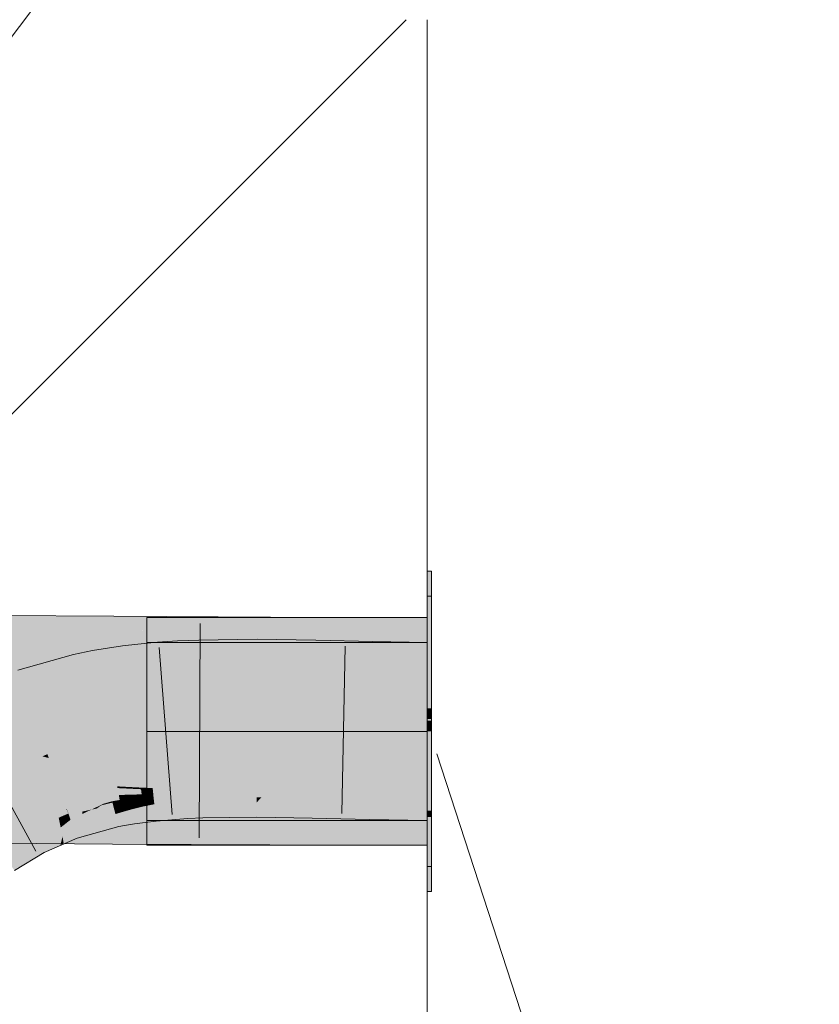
# Model space of a CAD drawing. Extents: x -620 to 300, y 62 to 1107.
# Tile 278 of 288: x 256.99 to 258.11, y 862.72 to 864.1. Entities that reach past the tile are written whole.
import ezdxf
from ezdxf.lldxf.tags import DXFTag

# ---------------------------------------------------------------- set-up
doc = ezdxf.new("R2010")
doc.units = 0
doc.layers.get('0').update_dxf_attribs({"lineweight": 35})
doc.layers.add('E_Detail_Linie_Text_Bem', color=7, linetype='Continuous', lineweight=13)
for name, color, linetype, lineweight, true_color in [('E_Detail_Wandschraffur', 7, 'Continuous', 5, 0xc0c0c0), ('E_Leerrohr 25-A06G9G0X8I', 7, 'Continuous', 9, 0xff8000), ('E_Leerrohr 25-Shading', 7, 'Continuous', 9, 0xff8000), ('E_Leerrohr 32-A06G9G128I', 7, 'Continuous', 9, 0x00b300), ('E_Leerrohr 32-Shading', 7, 'Continuous', 9, 0x00b300)]:
    doc.layers.add(name, color=color, linetype=linetype, lineweight=lineweight, true_color=true_color)
tags = doc.linetypes.add('STRICHPUNKT2-A06G9G0Y8I', pattern=[12.7, 6.35, -3.175, 0, -3.175]).pattern_tags.tags
tags[10:11] = [DXFTag(74, 4), DXFTag(75, 0), DXFTag(340, '0'), DXFTag(46, 0.0), DXFTag(50, 0.0), DXFTag(44, 0.0), DXFTag(45, 0.0)]
tags[8:9] = [DXFTag(74, 4), DXFTag(75, 0), DXFTag(340, '0'), DXFTag(46, 0.0), DXFTag(50, 0.0), DXFTag(44, 0.0), DXFTag(45, 0.0)]
tags[6:7] = [DXFTag(74, 4), DXFTag(75, 0), DXFTag(340, '0'), DXFTag(46, 0.0), DXFTag(50, 0.0), DXFTag(44, 0.0), DXFTag(45, 0.0)]
tags[4:5] = [DXFTag(74, 4), DXFTag(75, 0), DXFTag(340, '0'), DXFTag(46, 0.0), DXFTag(50, 0.0), DXFTag(44, 0.0), DXFTag(45, 0.0)]

# ---------------------------------------------------------------- blocks, each defined once
blk = doc.blocks.new('Shading-A06G9FMN8I', base_point=(255.3952, 758.4784))
at = {"layer": 'E_Leerrohr 25-Shading', "color": 31, "true_color": 0xecb67f}
for points in [[(257.5684, 863.133), (257.5684, 863.2905), (257.5624, 863.133), (257.5624, 863.2905)], [(257.5684, 863.133), (257.5684, 863.2905), (257.5624, 863.133), (257.5624, 863.2905)], [(257.5684, 863.133), (257.5684, 863.2905), (257.5624, 863.133), (257.5624, 863.2905)], [(257.1684, 863.2255), (257.1684, 863.1005), (257.5624, 863.2255), (257.5624, 863.1005)], [(257.1684, 863.2255), (257.1684, 863.1005), (257.5624, 863.2255), (257.5624, 863.1005)], [(257.1684, 863.2255), (257.1684, 863.1005), (257.5624, 863.2255), (257.5624, 863.1005)], [(257.5684, 863.1155), (257.5684, 863.133), (257.5624, 863.1155), (257.5624, 863.133)], [(257.5684, 863.1155), (257.5684, 863.133), (257.5624, 863.1155), (257.5624, 863.133)], [(257.5684, 863.1155), (257.5684, 863.133), (257.5624, 863.1155), (257.5624, 863.133)], [(257.5624, 863.1155), (257.5624, 863.1005), (257.5684, 863.1155), (257.5684, 863.1005)], [(257.5624, 863.1155), (257.5624, 863.1005), (257.5684, 863.1155), (257.5684, 863.1005)], [(257.5624, 863.1155), (257.5624, 863.1005), (257.5684, 863.1155), (257.5684, 863.1005)], [(257.1684, 863.1005), (257.1684, 862.9755), (257.5624, 863.1005), (257.5624, 862.9755)], [(257.1684, 863.1005), (257.1684, 862.9755), (257.5624, 863.1005), (257.5624, 862.9755)], [(257.1684, 863.1005), (257.1684, 862.9755), (257.5624, 863.1005), (257.5624, 862.9755)], [(257.5684, 863.1005), (257.5624, 863.1005), (257.5684, 863.0399), (257.5624, 863.04)], [(257.5684, 863.1005), (257.5624, 863.1005), (257.5684, 863.0399), (257.5624, 863.04)], [(257.5684, 863.1005), (257.5624, 863.1005), (257.5684, 863.0399), (257.5624, 863.04)], [(257.5624, 863.04), (257.5624, 862.9105), (257.5684, 863.0399), (257.5684, 862.9105)], [(257.5624, 863.04), (257.5624, 862.9105), (257.5684, 863.0399), (257.5684, 862.9105)], [(257.5624, 863.04), (257.5624, 862.9105), (257.5684, 863.0399), (257.5684, 862.9105)]]:
    blk.add_solid(points, dxfattribs=at)
at = {"layer": 'E_Leerrohr 25-Shading', "color": 43, "true_color": 0xd7ab7f}
for points in [[(257.1559, 863.2214), (257.1557, 863.2231), (257.1347, 863.2172), (257.1342, 863.2206)], [(257.1819, 863.2255), (257.1557, 863.2231), (257.1559, 863.2214)], [(257.1854, 863.2011), (257.1834, 863.2256), (257.1559, 863.2214), (257.1819, 863.2255)], [(257.2116, 863.2275), (257.1834, 863.2256), (257.2129, 863.2043), (257.1854, 863.2011)], [(257.2416, 863.2289), (257.2116, 863.2275), (257.2421, 863.2066), (257.2129, 863.2043)], [(257.3233, 863.23), (257.2416, 863.2289), (257.3233, 863.2084), (257.2421, 863.2066)], [(257.406, 863.2286), (257.3233, 863.23), (257.4055, 863.2061), (257.3233, 863.2084)], [(257.4861, 863.2266), (257.406, 863.2286), (257.4856, 863.2026), (257.4055, 863.2061)], [(257.5624, 863.2255), (257.4861, 863.2266), (257.5624, 863.2007), (257.4856, 863.2026)], [(257.0653, 863.2086), (256.9871, 863.1864), (257.0683, 863.1973), (256.9959, 863.1614)], [(257.0936, 863.2063), (257.0922, 863.2141), (257.0683, 863.1973), (257.0653, 863.2086)], [(257.114, 863.2122), (257.1132, 863.2177), (257.0936, 863.2063), (257.0922, 863.2141)], [(257.1178, 863.1879), (257.114, 863.2122), (257.098, 863.1822), (257.0936, 863.2063)], [(257.1347, 863.2172), (257.1342, 863.2206), (257.114, 863.2122), (257.1132, 863.2177)], [(257.1378, 863.1927), (257.1347, 863.2172), (257.1178, 863.1879), (257.114, 863.2122)], [(257.1584, 863.1969), (257.1559, 863.2214), (257.1378, 863.1927), (257.1347, 863.2172)], [(257.1854, 863.2011), (257.1559, 863.2214), (257.1584, 863.1969)], [(257.2421, 863.2066), (257.2424, 863.1923), (257.3233, 863.2084), (257.3233, 863.1934)], [(257.3233, 863.2084), (257.3233, 863.1934), (257.4055, 863.2061), (257.4052, 863.192)], [(256.9959, 863.1614), (256.9993, 863.1519), (257.0683, 863.1973), (257.0746, 863.1732)], [(257.098, 863.1822), (257.0936, 863.2063), (257.0745, 863.174), (257.0683, 863.1973)], [(257.1378, 863.1927), (257.1389, 863.1843), (257.1584, 863.1969), (257.1595, 863.1867)], [(257.1584, 863.1969), (257.1595, 863.1867), (257.1854, 863.2011), (257.1863, 863.1891)], [(257.1854, 863.2011), (257.1863, 863.1891), (257.2129, 863.2043), (257.2137, 863.191)], [(257.2129, 863.2043), (257.2137, 863.191), (257.2421, 863.2066), (257.2424, 863.1923)], [(257.4055, 863.2061), (257.4052, 863.192), (257.4856, 863.2026), (257.4854, 863.1899)], [(257.4856, 863.2026), (257.4854, 863.1899), (257.5624, 863.2007), (257.5624, 863.1889)], [(256.9871, 863.1864), (256.9652, 863.1371), (256.9959, 863.1614)], [(257.0745, 863.174), (257.0746, 863.1732), (257.098, 863.1822), (257.0987, 863.1781)], [(257.098, 863.1822), (257.0987, 863.1781), (257.1178, 863.1879), (257.1188, 863.1815)], [(257.1178, 863.1879), (257.1188, 863.1815), (257.1378, 863.1927), (257.1389, 863.1843)], [(256.9652, 863.1371), (256.9993, 863.1519), (256.9959, 863.1614)], [(257.2239, 863.0112), (257.2237, 863.0145), (257.2006, 863.0106), (257.2004, 863.0129)], [(257.2463, 863.0112), (257.2462, 863.0156), (257.2239, 863.0112), (257.2237, 863.0145)], [(257.3229, 863.0126), (257.3229, 863.0166), (257.2463, 863.014), (257.2462, 863.0156)], [(257.4015, 863.0153), (257.3229, 863.0166), (257.4013, 863.0057), (257.3229, 863.0079)], [(257.4819, 863.0132), (257.4015, 863.0153), (257.4817, 863.0021), (257.4013, 863.0057)], [(257.1042, 862.9966), (257.0981, 862.9922), (257.1201, 863.0005), (257.1209, 862.9972)], [(257.1196, 863.0023), (257.1075, 862.9989), (257.1201, 863.0005), (257.1042, 862.9966)], [(257.1307, 863.0018), (257.1302, 863.0042), (257.1201, 863.0005), (257.1196, 863.0023)], [(257.1209, 862.9972), (257.1313, 862.9983), (257.1201, 863.0005), (257.1307, 863.0018)], [(257.1457, 863.0062), (257.1456, 863.0067), (257.1303, 863.004), (257.1302, 863.0042)], [(257.1307, 863.0018), (257.1461, 863.0037), (257.1303, 863.004), (257.1457, 863.0062)], [(257.1313, 862.9983), (257.1467, 862.9996), (257.1307, 863.0018), (257.1461, 863.0037)], [(257.1616, 863.008), (257.1615, 863.009), (257.1457, 863.0062), (257.1456, 863.0067)], [(257.1461, 863.0037), (257.162, 863.005), (257.1457, 863.0062), (257.1616, 863.008)], [(257.1467, 862.9996), (257.1626, 863.0005), (257.1461, 863.0037), (257.162, 863.005)], [(257.1633, 862.9951), (257.1626, 863.0005), (257.148, 862.9913), (257.1467, 862.9996)], [(257.1777, 863.0093), (257.1776, 863.0108), (257.1616, 863.008), (257.1615, 863.009)], [(257.162, 863.005), (257.1781, 863.0059), (257.1616, 863.008), (257.1777, 863.0093)], [(257.1626, 863.0005), (257.1786, 863.0011), (257.162, 863.005), (257.1781, 863.0059)], [(257.1789, 862.9982), (257.1786, 863.0011), (257.1633, 862.9951), (257.1626, 863.0005)], [(257.2005, 863.0123), (257.2004, 863.0129), (257.1776, 863.0106), (257.1776, 863.0108)], [(257.1777, 863.0093), (257.2006, 863.0106), (257.1776, 863.0106), (257.2005, 863.0123)], [(257.1781, 863.0059), (257.2009, 863.0066), (257.1777, 863.0093), (257.2006, 863.0106)], [(257.1786, 863.0011), (257.2013, 863.0017), (257.1781, 863.0059), (257.2009, 863.0066)], [(257.2013, 863.0017), (257.1786, 863.0011), (257.1976, 863.0012)], [(257.1786, 863.0011), (257.1789, 862.9982), (257.1976, 863.0012)], [(257.1789, 862.9982), (257.1813, 862.9744), (257.2013, 863.0017), (257.2033, 862.9764)], [(257.2009, 863.0066), (257.2241, 863.0065), (257.2006, 863.0106), (257.2239, 863.0112)], [(257.2242, 863.0044), (257.2241, 863.0065), (257.2013, 863.0017), (257.2009, 863.0066)], [(257.2242, 863.0044), (257.2013, 863.0017), (257.2256, 862.9797), (257.2033, 862.9771)], [(257.2241, 863.0065), (257.2464, 863.0062), (257.2239, 863.0112), (257.2463, 863.0112)], [(257.2241, 863.0065), (257.2242, 863.0044), (257.2447, 863.006)], [(257.2464, 863.0062), (257.2241, 863.0065), (257.2447, 863.006)], [(257.2464, 863.0062), (257.2242, 863.0044), (257.247, 862.9814), (257.2256, 862.9797)], [(257.2463, 863.0112), (257.3229, 863.0083), (257.2463, 863.014), (257.3229, 863.0126)], [(257.3229, 863.0079), (257.3229, 863.0083), (257.2464, 863.0062), (257.2463, 863.0112)], [(257.3229, 863.001), (257.3229, 863.0079), (257.2465, 863.006), (257.2464, 863.0062)], [(257.3229, 862.9832), (257.3229, 863.001), (257.247, 862.9814), (257.2465, 863.006)], [(257.3229, 863.001), (257.3295, 863.0078), (257.3229, 863.0079)], [(257.3229, 863.001), (257.401, 862.993), (257.3295, 863.0078), (257.4012, 863.0023)], [(257.4008, 862.9809), (257.401, 862.993), (257.3229, 862.9832), (257.3229, 863.001)], [(257.4012, 863.0023), (257.4013, 863.0057), (257.3295, 863.0078)], [(257.401, 862.993), (257.4813, 862.9841), (257.4012, 863.0023), (257.4815, 862.9954)], [(257.4815, 862.9954), (257.4817, 863.0021), (257.4012, 863.0023), (257.4013, 863.0057)], [(257.4815, 862.9954), (257.5184, 863.0013), (257.4817, 863.0021)], [(257.4815, 862.9954), (257.5624, 862.9897), (257.5184, 863.0013), (257.5624, 862.9991)], [(257.5624, 863.0121), (257.4819, 863.0132), (257.5624, 863.0002), (257.4817, 863.0021)], [(257.5624, 862.9991), (257.5624, 863.0002), (257.5184, 863.0013)], [(257.0771, 862.9905), (257.0582, 862.9852), (257.0772, 862.9899)], [(257.0582, 862.9852), (257.0587, 862.9837), (257.0772, 862.9899), (257.0775, 862.9878)], [(257.0587, 862.9837), (257.0612, 862.9764), (257.0775, 862.9878), (257.0779, 862.9846)], [(257.0771, 862.9905), (257.0775, 862.9878), (257.1075, 862.9989), (257.0904, 862.9906)], [(257.0775, 862.9878), (257.0779, 862.9846), (257.0904, 862.9906)], [(257.0779, 862.9846), (257.0787, 862.9786), (257.0904, 862.9906), (257.0981, 862.9922)], [(257.0981, 862.9922), (257.0787, 862.9786), (257.1209, 862.9972), (257.1243, 862.9844)], [(257.0904, 862.9906), (257.0981, 862.9922), (257.1012, 862.9958), (257.1042, 862.9966)], [(257.1042, 862.9966), (257.1075, 862.9989), (257.1012, 862.9958)], [(257.1333, 862.9871), (257.1313, 862.9983), (257.1243, 862.9844), (257.1209, 862.9972)], [(257.1243, 862.9844), (257.1289, 862.9669), (257.1333, 862.9871), (257.1368, 862.9681)], [(257.148, 862.9913), (257.1467, 862.9996), (257.1333, 862.9871), (257.1313, 862.9983)], [(257.1333, 862.9871), (257.1368, 862.9681), (257.148, 862.9913), (257.1512, 862.9705)], [(257.148, 862.9913), (257.1512, 862.9705), (257.1633, 862.9951), (257.1662, 862.9727)], [(257.1633, 862.9951), (257.1662, 862.9727), (257.1789, 862.9982), (257.1813, 862.9744)], [(257.4812, 862.9774), (257.4813, 862.9841), (257.4008, 862.9809), (257.401, 862.993)], [(257.5624, 862.9762), (257.5624, 862.9897), (257.4813, 862.9841), (257.4815, 862.9954)], [(257.0071, 862.9631), (257.0448, 862.9781), (257.0446, 862.9793)], [(257.0448, 862.9781), (257.0071, 862.9631), (257.0473, 862.9655), (257.0179, 862.9423)], [(257.0448, 862.9781), (257.0577, 862.9833), (257.0446, 862.9793), (257.0582, 862.9852)], [(257.0512, 862.9807), (257.0448, 862.9781), (257.0533, 862.9702), (257.0473, 862.9655)], [(257.0533, 862.9702), (257.0546, 862.9712), (257.0512, 862.9807), (257.0577, 862.9833)], [(257.0515, 862.9442), (257.0681, 862.9572), (257.0546, 862.9712), (257.0612, 862.9764)], [(257.0546, 862.9712), (257.0612, 862.9764), (257.0577, 862.9833), (257.0587, 862.9837)], [(257.0587, 862.9837), (257.0582, 862.9852), (257.0577, 862.9833)], [(257.0612, 862.9764), (257.0787, 862.9786), (257.0779, 862.9846)], [(257.0681, 862.9572), (257.0807, 862.9634), (257.0612, 862.9764), (257.0787, 862.9786)], [(257.0681, 862.9572), (257.0703, 862.9507), (257.1243, 862.9844), (257.1289, 862.9669)], [(257.0807, 862.9634), (257.1243, 862.9844), (257.0787, 862.9786)], [(257.2033, 862.9771), (257.2033, 862.9764), (257.2256, 862.9797), (257.2258, 862.978)], [(257.2256, 862.9797), (257.2258, 862.978), (257.247, 862.9814), (257.247, 862.979)], [(257.247, 862.9814), (257.247, 862.979), (257.3229, 862.9832), (257.3229, 862.98)], [(257.3229, 862.9832), (257.3229, 862.98), (257.4008, 862.9809), (257.4007, 862.9787)], [(257.4008, 862.9809), (257.4007, 862.9787), (257.4812, 862.9774), (257.4812, 862.9766)], [(257.4813, 862.9841), (257.4812, 862.9766), (257.5624, 862.9762), (257.5624, 862.9755)], [(257.0071, 862.9631), (256.9612, 862.935), (256.9911, 862.9105), (256.9823, 862.9052)], [(257.0071, 862.9631), (256.9911, 862.9105), (257.0179, 862.9423)], [(257.0239, 862.9305), (257.0473, 862.9655), (257.0179, 862.9423)], [(257.0239, 862.9305), (257.0468, 862.9405), (257.0473, 862.9655), (257.0499, 862.9525)], [(257.0499, 862.9525), (257.0546, 862.9712), (257.0473, 862.9655)], [(257.0515, 862.9442), (257.0546, 862.9712), (257.0499, 862.9525)], [(257.0468, 862.9405), (257.0703, 862.9507), (257.0681, 862.9572)], [(257.0468, 862.9405), (257.0515, 862.9442), (257.0499, 862.9525)], [(256.9911, 862.9105), (257.0239, 862.9305), (257.0179, 862.9423)]]:
    blk.add_solid(points, dxfattribs=at)
at = {"layer": 'E_Leerrohr 25-Shading', "color": 31, "true_color": 0xfabd7f}
for points in [[(257.1212, 863.1654), (257.1188, 863.1815), (257.1006, 863.1678), (257.0987, 863.1781)], [(257.1416, 863.1634), (257.1389, 863.1843), (257.1212, 863.1654), (257.1188, 863.1815)], [(257.162, 863.1617), (257.1595, 863.1867), (257.1416, 863.1634), (257.1389, 863.1843)], [(257.1867, 863.1602), (257.1863, 863.1891), (257.162, 863.1617), (257.1595, 863.1867)], [(257.2137, 863.191), (257.1863, 863.1891), (257.2155, 863.1588), (257.1887, 863.16)], [(257.1887, 863.16), (257.1863, 863.1891), (257.1867, 863.1602)], [(257.2424, 863.1923), (257.2137, 863.191), (257.2432, 863.1578), (257.2155, 863.1588)], [(257.3233, 863.1934), (257.2424, 863.1923), (257.3232, 863.1571), (257.2432, 863.1578)], [(257.4052, 863.192), (257.3233, 863.1934), (257.4045, 863.158), (257.3232, 863.1571)], [(257.4854, 863.1899), (257.4052, 863.192), (257.4848, 863.1595), (257.4045, 863.158)], [(257.5624, 863.1889), (257.4854, 863.1899), (257.5624, 863.1603), (257.4848, 863.1595)], [(257.0912, 863.1101), (257.0746, 863.1732), (257.0086, 863.1255), (256.9993, 863.1519)], [(257.1006, 863.1678), (257.0987, 863.1781), (257.0752, 863.1713), (257.0746, 863.1732)], [(257.1115, 863.1073), (257.1006, 863.1678), (257.0912, 863.1101), (257.0752, 863.1713)], [(257.1305, 863.1052), (257.1212, 863.1654), (257.1115, 863.1073), (257.1006, 863.1678)], [(257.1494, 863.1033), (257.1416, 863.1634), (257.1305, 863.1052), (257.1212, 863.1654)], [(257.1682, 863.1017), (257.162, 863.1617), (257.1494, 863.1033), (257.1416, 863.1634)], [(257.1875, 863.1005), (257.1867, 863.1602), (257.1684, 863.1), (257.162, 863.1617)], [(257.1934, 863.1011), (257.1887, 863.16), (257.1875, 863.1005), (257.1867, 863.1602)], [(257.1887, 863.16), (257.1934, 863.1011), (257.2155, 863.1588), (257.2187, 863.1028)], [(257.2155, 863.1588), (257.2187, 863.1028), (257.2432, 863.1578), (257.2443, 863.1039)], [(257.2432, 863.1578), (257.2443, 863.1039), (257.3232, 863.1571), (257.3231, 863.105)], [(257.3232, 863.1571), (257.3231, 863.105), (257.4045, 863.158), (257.4034, 863.1036)], [(257.4045, 863.158), (257.4034, 863.1036), (257.4848, 863.1595), (257.4836, 863.1016)], [(257.4848, 863.1595), (257.4836, 863.1016), (257.5624, 863.1603), (257.5624, 863.1005)], [(257.0059, 863.1262), (256.9993, 863.1519), (256.9652, 863.1371)], [(257.0086, 863.1255), (256.9993, 863.1519), (257.0059, 863.1262)], [(256.9456, 863.0818), (257.0153, 863.0901), (256.9652, 863.1371), (257.0059, 863.1262)], [(257.0153, 863.0901), (257.0209, 863.0908), (257.0059, 863.1262), (257.0086, 863.1255)], [(257.0948, 863.0967), (257.0912, 863.1101), (257.0209, 863.0908), (257.0086, 863.1255)], [(257.0948, 863.0967), (257.1133, 863.0977), (257.0912, 863.1101), (257.1115, 863.1073)], [(257.1129, 863.0977), (257.0948, 863.0967), (257.0959, 863.0924)], [(257.1133, 863.0977), (257.1129, 863.0977), (257.0971, 863.0877), (257.0959, 863.0924)], [(257.1133, 863.0977), (257.0971, 863.0877), (257.1145, 863.0911)], [(257.1133, 863.0977), (257.1315, 863.0986), (257.1115, 863.1073), (257.1305, 863.1052)], [(257.1315, 863.0986), (257.1133, 863.0977), (257.1319, 863.0957), (257.1144, 863.0918)], [(257.1315, 863.0986), (257.1498, 863.0994), (257.1305, 863.1052), (257.1494, 863.1033)], [(257.1495, 863.0994), (257.1315, 863.0986), (257.1319, 863.0957)], [(257.1498, 863.0994), (257.1495, 863.0994), (257.1322, 863.0941), (257.1319, 863.0957)], [(257.1498, 863.0994), (257.1322, 863.0941), (257.1502, 863.0966)], [(257.1498, 863.0994), (257.1684, 863.1), (257.1494, 863.1033), (257.1682, 863.1017)], [(257.1498, 863.0994), (257.1502, 863.0966), (257.1684, 863.1), (257.1685, 863.0988)], [(257.1685, 863.0988), (257.1502, 863.0966), (257.1744, 863.0418), (257.1571, 863.0432)], [(257.1684, 863.1), (257.1685, 863.0988), (257.1875, 863.1005)], [(257.1934, 863.1011), (257.1685, 863.0988), (257.1982, 863.0402), (257.1744, 863.0418)], [(257.2188, 863.1012), (257.2187, 863.1028), (257.1934, 863.1006), (257.1934, 863.1011)], [(257.1935, 863.1001), (257.2189, 863.0989), (257.1934, 863.1006), (257.2188, 863.1012)], [(257.2223, 863.0391), (257.2189, 863.0989), (257.1982, 863.0402), (257.1935, 863.1001)], [(257.2444, 863.1015), (257.2443, 863.1039), (257.2188, 863.1012), (257.2187, 863.1028)], [(257.2189, 863.0989), (257.2445, 863.0981), (257.2188, 863.1012), (257.2444, 863.1015)], [(257.2458, 863.0383), (257.2445, 863.0981), (257.2223, 863.0391), (257.2189, 863.0989)], [(257.3231, 863.1018), (257.3231, 863.105), (257.2444, 863.1015), (257.2443, 863.1039)], [(257.2445, 863.0981), (257.3231, 863.0974), (257.2444, 863.1015), (257.3231, 863.1018)], [(257.323, 863.0376), (257.3231, 863.0974), (257.2458, 863.0383), (257.2445, 863.0981)], [(257.402, 863.0385), (257.4033, 863.0983), (257.323, 863.0376), (257.3231, 863.0974)], [(257.4033, 863.1014), (257.4034, 863.1036), (257.3231, 863.1018), (257.3231, 863.105)], [(257.3231, 863.0974), (257.4033, 863.0983), (257.3231, 863.1018), (257.4033, 863.1014)], [(257.4824, 863.04), (257.4836, 863.0997), (257.402, 863.0385), (257.4033, 863.0983)], [(257.4836, 863.1008), (257.4836, 863.1016), (257.4033, 863.1014), (257.4034, 863.1036)], [(257.4033, 863.0983), (257.4836, 863.0997), (257.4033, 863.1014), (257.4836, 863.1008)], [(257.5624, 863.1005), (257.4836, 863.1016), (257.5624, 863.0408), (257.4824, 863.04)], [(257.0217, 863.0655), (257.0153, 863.0901), (256.958, 863.0579), (256.9456, 863.0818)], [(257.0287, 863.0685), (257.0209, 863.0908), (257.0217, 863.0655), (257.0153, 863.0901)], [(257.0948, 863.0967), (257.0209, 863.0908), (257.0959, 863.0924), (257.0287, 863.0685)], [(257.0287, 863.0685), (257.0971, 863.0877), (257.0959, 863.0924)], [(257.0971, 863.0877), (257.0287, 863.0685), (257.1074, 863.0489), (257.0306, 863.0631)], [(257.1145, 863.0911), (257.0971, 863.0877), (257.1225, 863.0469), (257.1074, 863.0489)], [(257.1144, 863.0918), (257.1145, 863.0911), (257.1319, 863.0957), (257.1322, 863.0941)], [(257.1322, 863.0941), (257.1145, 863.0911), (257.1397, 863.0449), (257.1225, 863.0469)], [(257.1502, 863.0966), (257.1322, 863.0941), (257.1571, 863.0432), (257.1397, 863.0449)], [(257.0098, 863.0641), (256.958, 863.0579), (256.9665, 863.0416)], [(257.0467, 863.0104), (257.0217, 863.0655), (256.9723, 863.0302), (256.9665, 863.0416)], [(257.0217, 863.0655), (257.0098, 863.0641), (256.9665, 863.0416)], [(257.0287, 863.0685), (257.0217, 863.0655), (257.0306, 863.0631)], [(257.0306, 863.0631), (257.0217, 863.0655), (257.0495, 863.0096), (257.0467, 863.0104)], [(257.1075, 863.0221), (257.1074, 863.0489), (257.0435, 863.0266), (257.0306, 863.0631)], [(257.1225, 863.0469), (257.1074, 863.0489), (257.1272, 863.0209), (257.1145, 863.0216)], [(257.1145, 863.0216), (257.1074, 863.0489), (257.1075, 863.0221)], [(257.1432, 863.0224), (257.1397, 863.0449), (257.1268, 863.0233), (257.1225, 863.0469)], [(257.1599, 863.0216), (257.1571, 863.0432), (257.1432, 863.0224), (257.1397, 863.0449)], [(257.1765, 863.0209), (257.1744, 863.0418), (257.1599, 863.0216), (257.1571, 863.0432)], [(256.9406, 863.0258), (256.9698, 862.9982), (256.9723, 863.0302), (256.9899, 862.9963)], [(257.0553, 862.9915), (257.0467, 863.0104), (256.9899, 862.9963), (256.9723, 863.0302)], [(257.1999, 863.02), (257.1982, 863.0402), (257.1765, 863.0209), (257.1744, 863.0418)], [(257.2234, 863.0191), (257.2223, 863.0391), (257.1999, 863.02), (257.1982, 863.0402)], [(257.2462, 863.0184), (257.2458, 863.0383), (257.2234, 863.0191), (257.2223, 863.0391)], [(257.323, 863.0376), (257.2458, 863.0383), (257.3229, 863.0166), (257.2462, 863.0184)], [(257.323, 863.0376), (257.3229, 863.0166), (257.402, 863.0385), (257.4015, 863.0153)], [(257.402, 863.0385), (257.4015, 863.0153), (257.4824, 863.04), (257.4819, 863.0132)], [(257.4824, 863.04), (257.4819, 863.0132), (257.5624, 863.0408), (257.5624, 863.0121)], [(257.1075, 862.9989), (257.1075, 863.0221), (257.0495, 863.0096), (257.0435, 863.0266)], [(257.1196, 863.0023), (257.1145, 863.0216), (257.1075, 862.9989), (257.1075, 863.0221)], [(257.1145, 863.0216), (257.1196, 863.0023), (257.1272, 863.0209), (257.1302, 863.0042)], [(257.1436, 863.0201), (257.1432, 863.0224), (257.1272, 863.0209), (257.1268, 863.0233)], [(257.1436, 863.0201), (257.1272, 863.0209), (257.1449, 863.0116), (257.129, 863.0112)], [(257.1602, 863.0193), (257.1599, 863.0216), (257.1436, 863.0201), (257.1432, 863.0224)], [(257.1602, 863.0193), (257.1436, 863.0201), (257.1611, 863.0121), (257.1449, 863.0116)], [(257.1768, 863.0187), (257.1765, 863.0209), (257.1602, 863.0193), (257.1599, 863.0216)], [(257.1768, 863.0187), (257.1602, 863.0193), (257.1774, 863.0126), (257.1611, 863.0121)], [(257.2, 863.0178), (257.1999, 863.02), (257.1768, 863.0187), (257.1765, 863.0209)], [(257.2, 863.0178), (257.1768, 863.0187), (257.2004, 863.0135), (257.1774, 863.0126)], [(257.2235, 863.0172), (257.2234, 863.0191), (257.2, 863.0178), (257.1999, 863.02)], [(257.2, 863.0178), (257.2004, 863.0129), (257.2235, 863.0172), (257.2237, 863.0145)], [(257.2462, 863.0165), (257.2462, 863.0184), (257.2235, 863.0172), (257.2234, 863.0191)], [(257.2235, 863.0172), (257.2237, 863.0145), (257.2462, 863.0165), (257.2462, 863.0156)], [(257.2462, 863.0184), (257.2462, 863.0156), (257.3229, 863.0166)], [(257.0495, 863.0096), (257.0467, 863.0104), (257.056, 862.9915), (257.0553, 862.9915)], [(257.1075, 862.9989), (257.0495, 863.0096), (257.0771, 862.9905), (257.056, 862.9915)], [(257.129, 863.0112), (257.1302, 863.0042), (257.1449, 863.0116), (257.1456, 863.0067)], [(257.1449, 863.0116), (257.1456, 863.0067), (257.1611, 863.0121), (257.1615, 863.009)], [(257.1611, 863.0121), (257.1615, 863.009), (257.1774, 863.0126), (257.1776, 863.0108)], [(257.1774, 863.0126), (257.1776, 863.0108), (257.2004, 863.0135), (257.2004, 863.0129)], [(256.9653, 862.9375), (257.0071, 862.9631), (256.9477, 863.0003), (256.9698, 862.9982)], [(256.9698, 862.9982), (257.0071, 862.9631), (256.9899, 862.9963)], [(256.9899, 862.9963), (257.0582, 862.9852), (257.0553, 862.9915)], [(256.9899, 862.9963), (256.9964, 862.9836), (257.0582, 862.9852), (257.0446, 862.9793)], [(257.0553, 862.9915), (257.0582, 862.9852), (257.056, 862.9915)], [(257.056, 862.9915), (257.0582, 862.9852), (257.0771, 862.9905)], [(256.9964, 862.9836), (257.0071, 862.9631), (257.0446, 862.9793)]]:
    blk.add_solid(points, dxfattribs=at)
at = {"layer": 'E_Leerrohr 32-Shading', "color": 83, "true_color": 0x7fcb7f}
for points in [[(257.5684, 863.2435), (257.5684, 863.3255), (257.5624, 863.2434), (257.5624, 863.3255)], [(257.5624, 863.2605), (257.1684, 863.2605), (257.5624, 863.118), (257.1684, 863.118)], [(257.5624, 863.1505), (257.5684, 863.1505), (257.5624, 863.2434), (257.5684, 863.2435)], [(257.5684, 863.133), (257.5684, 863.1505), (257.5624, 863.133), (257.5624, 863.1505)], [(257.5684, 863.133), (257.5624, 863.133), (257.5684, 863.118), (257.5624, 863.118)], [(257.1684, 863.118), (257.1684, 863.1005), (257.5624, 863.118), (257.5624, 863.1005)], [(257.5624, 863.118), (257.5624, 863.1005), (257.5684, 863.118), (257.5684, 863.1005)], [(257.1684, 863.1005), (257.1684, 862.9405), (257.5624, 863.1005), (257.5624, 862.9405)], [(257.5684, 862.9893), (257.5684, 863.1005), (257.5624, 862.9893), (257.5624, 863.1005)], [(257.5684, 862.9865), (257.5684, 862.9893), (257.5624, 862.9865), (257.5624, 862.9893)], [(257.5624, 862.9841), (257.5684, 862.984), (257.5624, 862.9865), (257.5684, 862.9865)], [(257.5624, 862.9802), (257.5684, 862.9802), (257.5624, 862.9841), (257.5684, 862.984)], [(257.5624, 862.9802), (257.5624, 862.8755), (257.5684, 862.9802), (257.5684, 862.8755)]]:
    blk.add_solid(points, dxfattribs=at)
at = {"layer": 'E_Leerrohr 32-Shading', "color": 83, "true_color": 0x7fbd7f}
for points in [[(257.1218, 863.2422), (257.1219, 863.2622), (256.9012, 863.2448), (256.9013, 863.2637)], [(257.1218, 863.2422), (257.3256, 863.2403), (257.1219, 863.2622), (257.3237, 863.2611)], [(257.3256, 863.2403), (257.3422, 863.2401), (257.3237, 863.2611), (257.3423, 863.261)], [(257.5624, 863.2393), (257.5624, 863.2605), (257.3422, 863.2401), (257.3423, 863.261)], [(256.9012, 863.2448), (256.901, 863.22), (257.1218, 863.2422), (257.1217, 863.2174)], [(257.1218, 863.2422), (257.1217, 863.2174), (257.3422, 863.2401), (257.3421, 863.2154)], [(257.3422, 863.2401), (257.3421, 863.2154), (257.5624, 863.2393), (257.5624, 863.2145)], [(256.901, 863.22), (256.901, 863.2169), (257.1217, 863.2174), (257.1217, 863.2153)], [(257.1217, 863.2174), (257.1217, 863.2153), (257.3421, 863.2154), (257.3421, 863.2141)], [(257.3421, 863.2154), (257.3421, 863.2141), (257.5624, 863.2145), (257.5624, 863.2136)], [(257.1201, 862.9646), (256.9509, 862.9888), (256.9327, 862.9669), (256.919, 862.9891)], [(256.9462, 862.9888), (257.1202, 862.9872), (256.9349, 862.9904), (257.1203, 862.9891)], [(256.9509, 862.9888), (257.1201, 862.9646), (257.1201, 862.9696)], [(257.1202, 862.9872), (256.9509, 862.9888), (257.1201, 862.9696)], [(257.3412, 862.9855), (257.1202, 862.9872), (257.1693, 862.9642), (257.1201, 862.9696)], [(257.3412, 862.9855), (257.3413, 862.9879), (257.1202, 862.9872), (257.1203, 862.9891)], [(257.5624, 862.9846), (257.5624, 862.9874), (257.3412, 862.9855), (257.3413, 862.9879)], [(257.3412, 862.9855), (257.1693, 862.9642), (257.3412, 862.9625)], [(257.3412, 862.9855), (257.3412, 862.9625), (257.5624, 862.9846), (257.5624, 862.9617)], [(257.0376, 862.9656), (256.8993, 862.9672), (257.0434, 862.9443), (256.8991, 862.946)], [(257.1201, 862.9646), (257.0376, 862.9656), (257.12, 862.9434), (257.0434, 862.9443)], [(257.1201, 862.9646), (257.12, 862.9434), (257.3412, 862.9625), (257.3411, 862.9413)], [(257.1201, 862.9696), (257.1201, 862.9646), (257.1693, 862.9642)], [(257.3412, 862.9625), (257.3411, 862.941), (257.5624, 862.9617), (257.5624, 862.9405)], [(256.8991, 862.946), (256.8991, 862.9437), (257.0515, 862.9442), (257.0518, 862.9427)], [(257.0518, 862.9427), (257.12, 862.9422), (257.0515, 862.9442), (257.12, 862.9434)], [(257.12, 862.9422), (257.3411, 862.941), (257.12, 862.9434), (257.3411, 862.9413)]]:
    blk.add_solid(points, dxfattribs=at)
at = {"layer": 'E_Leerrohr 32-Shading', "color": 83, "true_color": 0x7fd57f}
for points in [[(256.9005, 863.1494), (257.1213, 863.1505), (256.901, 863.2092), (257.1216, 863.2103)], [(257.1216, 863.2103), (257.1217, 863.2153), (256.901, 863.2092), (256.901, 863.2169)], [(257.1213, 863.1505), (257.3419, 863.1514), (257.1216, 863.2103), (257.3421, 863.2111)], [(257.3421, 863.2111), (257.3421, 863.2141), (257.1216, 863.2103), (257.1217, 863.2153)], [(257.3419, 863.1514), (257.5624, 863.1517), (257.3421, 863.2111), (257.5624, 863.2115)], [(257.5624, 863.2115), (257.5624, 863.2136), (257.3421, 863.2111), (257.3421, 863.2141)], [(256.9005, 863.1494), (256.9004, 863.1262), (257.0695, 863.1503), (256.9716, 863.126)], [(256.9716, 863.126), (257.1211, 863.1257), (257.0695, 863.1503), (257.1213, 863.1505)], [(257.1211, 863.1257), (257.3418, 863.1254), (257.1213, 863.1505), (257.3419, 863.1514)], [(257.3418, 863.1254), (257.5624, 863.1252), (257.3419, 863.1514), (257.5624, 863.1517)], [(256.9004, 863.1262), (256.9003, 863.1069), (257.1211, 863.1257), (257.121, 863.1068)], [(257.1211, 863.1257), (257.121, 863.1068), (257.3418, 863.1254), (257.3417, 863.1068)], [(257.3418, 863.1254), (257.3417, 863.1068), (257.5624, 863.1252), (257.5624, 863.1071)], [(256.9002, 863.0982), (256.8998, 863.047), (257.1209, 863.0993), (257.1206, 863.0481)], [(256.9003, 863.1069), (256.9002, 863.1038), (257.121, 863.1068), (257.121, 863.1022)], [(257.121, 863.101), (257.121, 863.1022), (256.9002, 863.1014), (256.9002, 863.1038)], [(256.9002, 863.0982), (257.1209, 863.0993), (256.9002, 863.1014), (257.121, 863.101)], [(257.1209, 863.0993), (257.1206, 863.0481), (257.3417, 863.1002), (257.3415, 863.049)], [(257.1209, 863.0993), (257.3417, 863.1002), (257.121, 863.101), (257.3417, 863.1006)], [(257.121, 863.1068), (257.121, 863.1022), (257.3417, 863.1068), (257.3417, 863.101)], [(257.3417, 863.1006), (257.3417, 863.101), (257.121, 863.101), (257.121, 863.1022)], [(257.5624, 863.0493), (257.5624, 863.1005), (257.3415, 863.049), (257.3417, 863.101)], [(257.3417, 863.1068), (257.3417, 863.101), (257.5624, 863.1071), (257.5624, 863.1005)], [(256.8998, 863.047), (256.8994, 862.9906), (257.1206, 863.0481), (257.1203, 862.9891)], [(257.1206, 863.0481), (257.1203, 862.9891), (257.3415, 863.049), (257.3413, 862.9879)], [(257.3413, 862.9879), (257.5624, 862.9874), (257.3415, 863.049), (257.5624, 863.0493)]]:
    blk.add_solid(points, dxfattribs=at)
blk = doc.blocks.new('Referenz-A06G9G138I')
at = {"layer": 'E_Detail_Linie_Text_Bem', "color": 0, "linetype": 'Continuous', "ltscale": 0.13}
for p, q in [((256.3308, 863.2199), (258.0003, 865.4282)), ((258.1133, 861.4212), (257.5759, 863.0692))]:
    blk.add_line(p, q, dxfattribs=at)
at = {"layer": 'E_Detail_Linie_Text_Bem', "linetype": 'Continuous', "ltscale": 0.13}
blk.add_line((257.5624, 864.1004), (257.5624, 824.1004), dxfattribs=at)
at = {"layer": 'E_Detail_Wandschraffur', "linetype": 'ByBlock', "ltscale": 0.13}
blk.add_line((256.6927, 863.2605), (257.5326, 864.1004), dxfattribs=at)
at = {"layer": 'E_Leerrohr 25-A06G9G0X8I', "linetype": 'Continuous', "ltscale": 0.13}
for p, q in [((257.5684, 863.2905), (257.5624, 863.2905)), ((257.5624, 863.2905), (257.5624, 863.1792)), ((257.5684, 863.2905), (257.5624, 863.2905)), ((257.5624, 863.2905), (257.5624, 863.1792)), ((257.5684, 863.2905), (257.5624, 863.2905)), ((257.5624, 863.2905), (257.5624, 863.1792)), ((257.5684, 863.2905), (257.5684, 863.1792)), ((257.5684, 863.2905), (257.5684, 863.1792)), ((257.5684, 863.2905), (257.5684, 863.1792)), ((257.1342, 863.2206), (257.1557, 863.2231)), ((257.1557, 863.2231), (257.1834, 863.2257)), ((257.5624, 863.2255), (257.1684, 863.2255)), ((257.1684, 863.2255), (257.1684, 863.1523)), ((257.5624, 863.2255), (257.1684, 863.2255)), ((257.1684, 863.2255), (257.1684, 863.1523)), ((257.5624, 863.2255), (257.1684, 863.2255)), ((257.1684, 863.2255), (257.1684, 863.1523)), ((257.1834, 863.2257), (257.2116, 863.2276)), ((257.2116, 863.2276), (257.2416, 863.2289)), ((257.2416, 863.2289), (257.3233, 863.23)), ((257.3233, 863.23), (257.406, 863.2286)), ((257.406, 863.2286), (257.4861, 863.2266)), ((257.4861, 863.2266), (257.5624, 863.2255)), ((257.5624, 863.2255), (257.5624, 863.1523)), ((257.5624, 863.2255), (257.5624, 863.1523)), ((257.5624, 862.9755), (257.5624, 863.2255)), ((257.5624, 863.2255), (257.5624, 863.1523)), ((256.9871, 863.1864), (257.0653, 863.2086)), ((257.0653, 863.2086), (257.0922, 863.2141)), ((257.0922, 863.2141), (257.1132, 863.2176)), ((257.1132, 863.2176), (257.1342, 863.2206)), ((257.204, 862.984), (257.1856, 863.2183)), ((257.4423, 862.9851), (257.4471, 863.2201)), ((257.5624, 863.1792), (257.5624, 863.0218)), ((257.5624, 863.1792), (257.5624, 863.0218)), ((257.5624, 863.1792), (257.5624, 863.0218)), ((257.5684, 863.1792), (257.5684, 863.0218)), ((257.5684, 863.1792), (257.5684, 863.0218)), ((257.5684, 863.1792), (257.5684, 863.0218)), ((257.1684, 863.1523), (257.1684, 863.0487)), ((257.1684, 863.1523), (257.1684, 863.0487)), ((257.1684, 863.1523), (257.1684, 863.0487)), ((257.5624, 863.1523), (257.5624, 863.0487)), ((257.5624, 863.1523), (257.5624, 863.0487)), ((257.5624, 863.1523), (257.5624, 863.0487)), ((257.0126, 862.9322), (256.8992, 863.138)), ((257.1684, 863.0487), (257.1684, 862.9755)), ((257.1684, 863.0487), (257.1684, 862.9755)), ((257.1684, 863.0487), (257.1684, 862.9755)), ((257.5624, 863.0487), (257.5624, 862.9755)), ((257.5624, 863.0487), (257.5624, 862.9755)), ((257.5624, 863.0487), (257.5624, 862.9755)), ((257.5624, 863.0218), (257.5624, 862.9105)), ((257.5624, 863.0218), (257.5624, 862.9105)), ((257.5624, 863.0218), (257.5624, 862.9105)), ((257.5684, 863.0218), (257.5684, 862.9105)), ((257.5684, 863.0218), (257.5684, 862.9105)), ((257.5684, 863.0218), (257.5684, 862.9105)), ((257.1662, 862.9726), (257.1813, 862.9744)), ((257.1684, 862.9755), (257.5624, 862.9755)), ((257.1684, 862.9755), (257.5624, 862.9755)), ((257.1684, 862.9755), (257.5624, 862.9755)), ((257.1813, 862.9744), (257.2033, 862.9764)), ((257.2033, 862.9764), (257.2258, 862.978)), ((257.2258, 862.978), (257.247, 862.979)), ((257.247, 862.979), (257.3229, 862.98)), ((257.3229, 862.98), (257.4007, 862.9787)), ((257.4007, 862.9787), (257.4812, 862.9766)), ((257.4812, 862.9766), (257.5624, 862.9755)), ((257.0704, 862.9507), (257.1289, 862.9668)), ((257.1289, 862.9668), (257.1368, 862.9681)), ((257.1368, 862.9681), (257.1512, 862.9705)), ((257.1512, 862.9705), (257.1662, 862.9726)), ((257.0239, 862.9306), (257.0704, 862.9507)), ((256.9823, 862.9051), (257.0239, 862.9306)), ((257.5624, 862.9105), (257.5684, 862.9105)), ((257.5624, 862.9105), (257.5684, 862.9105)), ((257.5624, 862.9105), (257.5684, 862.9105))]:
    blk.add_line(p, q, dxfattribs=at)
at = {"layer": 'E_Leerrohr 25-A06G9G0X8I', "linetype": 'STRICHPUNKT2-A06G9G0Y8I', "lineweight": 5, "ltscale": 0.13}
blk.add_line((257.5624, 863.1005), (257.1684, 863.1005), dxfattribs=at)
blk.add_line((257.5624, 863.1005), (257.1684, 863.1005), dxfattribs=at)
blk.add_line((257.5624, 863.1005), (257.1684, 863.1005), dxfattribs=at)
at = {"layer": 'E_Leerrohr 32-A06G9G128I', "linetype": 'Continuous', "ltscale": 0.13}
for p, q in [((257.5684, 863.3255), (257.5624, 863.3255)), ((257.5624, 863.3255), (257.5624, 863.1937)), ((257.5684, 863.3255), (257.5684, 863.1937)), ((257.122, 863.2622), (256.9013, 863.2637)), ((257.3423, 863.261), (257.122, 863.2622)), ((257.5624, 863.2605), (257.1684, 863.2605)), ((257.1684, 863.2605), (257.1684, 863.1668)), ((257.2432, 863.2519), (257.2417, 862.9511)), ((257.5624, 863.2605), (257.3423, 863.261)), ((257.5624, 863.2605), (257.5624, 863.1668)), ((257.5624, 863.2605), (257.5624, 862.9405)), ((257.5624, 863.1937), (257.5624, 863.0073)), ((257.5684, 863.1937), (257.5684, 863.0073)), ((257.1684, 863.1668), (257.1684, 863.0342)), ((257.5624, 863.1668), (257.5624, 863.0342)), ((257.1684, 863.0342), (257.1684, 862.9405)), ((257.5624, 863.0342), (257.5624, 862.9405)), ((257.5624, 863.0073), (257.5624, 862.8755)), ((257.5684, 863.0073), (257.5684, 862.8755)), ((257.12, 862.9422), (256.8991, 862.9437)), ((257.3411, 862.941), (257.12, 862.9422)), ((257.1684, 862.9405), (257.5624, 862.9405)), ((257.5624, 862.9405), (257.3411, 862.941)), ((257.5624, 862.8755), (257.5684, 862.8755))]:
    blk.add_line(p, q, dxfattribs=at)
at = {"layer": 'E_Leerrohr 32-A06G9G128I', "linetype": 'STRICHPUNKT2-A06G9G0Y8I', "lineweight": 5, "ltscale": 0.13}
blk.add_line((257.5624, 863.1005), (257.1684, 863.1005), dxfattribs=at)

msp = doc.modelspace()

# ---------------------------------------------------------------- block references
at = {"color": 8, "lineweight": 25, "ltscale": 0.25, "true_color": 0x808080}
msp.add_blockref('Referenz-A06G9G138I', (0, 0), dxfattribs=at)
msp.add_blockref('Shading-A06G9FMN8I', (255.3952, 758.4784))

doc.saveas('drawing.dxf')
